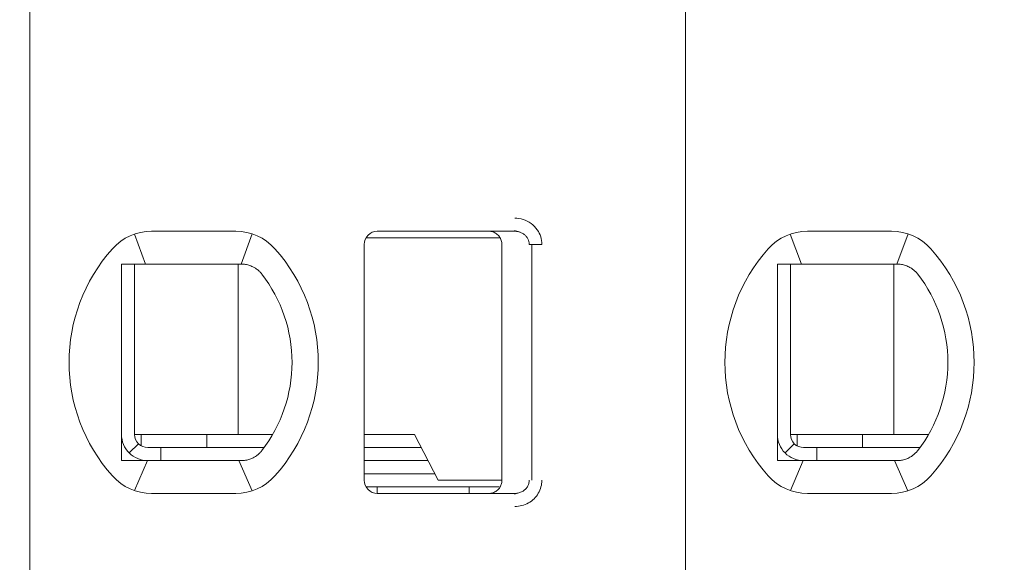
# Model space of a CAD drawing. Header units: millimetres. Extents: x -1114 to 1396, y -630 to 631.
# Tile 616 of 656: x 399.59 to 407.1, y 144.13 to 148.27. Entities that reach past the tile are written whole.
import ezdxf

# ---------------------------------------------------------------- set-up
doc = ezdxf.new("R2010")
doc.units = ezdxf.units.MM
doc.header["$MEASUREMENT"] = 0

msp = doc.modelspace()

# ---------------------------------------------------------------- linework, layer by layer
at = {"lineweight": 18}
for points, knots in [([(1038.9843, -629.7647), (1038.9843, -629.7647), (-1111.4882, -629.7647), (-1111.4882, -629.7647), (-1111.4882, -629.7647), (-1111.4882, -629.7647), (-1111.4882, 630.7883), (-1111.4882, 630.7883), (-1111.4882, 630.7883), (-1111.4882, 630.7883), (1038.9843, 630.7883), (1038.9843, 630.7883)], [0, 0, 0, 0, 0.333333, 0.333333, 0.333333, 0.333333, 0.666667, 0.666667, 0.666667, 0.666667, 1, 1, 1, 1]), ([(403.3647, 146.7557), (403.3868, 146.7558), (403.4079, 146.7526), (403.429, 146.7458), (403.429, 146.7458), (403.4501, 146.739), (403.4712, 146.7287), (403.4897, 146.7151), (403.4897, 146.7151), (403.5083, 146.7015), (403.5244, 146.6845), (403.5366, 146.6673), (403.5366, 146.6673), (403.5487, 146.6501), (403.5571, 146.6326), (403.5628, 146.614), (403.5628, 146.614), (403.5685, 146.5955), (403.5717, 146.576), (403.5718, 146.5557)], [0, 0, 0, 0, 0.2, 0.2, 0.2, 0.2, 0.4, 0.4, 0.4, 0.4, 0.6, 0.6, 0.6, 0.6, 0.8, 0.8, 0.8, 0.8, 1, 1, 1, 1]), ([(402.3173, 146.6557), (402.2908, 146.6557), (402.2654, 146.6451), (402.2466, 146.6264), (402.2466, 146.6264), (402.2278, 146.6076), (402.2173, 146.5822), (402.2173, 146.5557)], [0, 0, 0, 0, 0.5, 0.5, 0.5, 0.5, 1, 1, 1, 1]), ([(402.3173, 146.6557), (402.2908, 146.6557), (402.2654, 146.6451), (402.2466, 146.6264), (402.2466, 146.6264), (402.2278, 146.6076), (402.2173, 146.5822), (402.2173, 146.5557)], [0, 0, 0, 0, 0.5, 0.5, 0.5, 0.5, 1, 1, 1, 1]), ([(403.1673, 146.6557), (403.1778, 146.6557), (403.1883, 146.654), (403.1983, 146.6507), (403.1983, 146.6507), (403.2083, 146.6475), (403.2177, 146.6426), (403.2262, 146.6365), (403.2262, 146.6365), (403.2347, 146.6303), (403.2421, 146.6228), (403.2483, 146.6144), (403.2483, 146.6144), (403.2544, 146.6059), (403.2592, 146.5964), (403.2625, 146.5864), (403.2625, 146.5864), (403.2657, 146.5765), (403.2673, 146.5661), (403.2673, 146.5557)], [0, 0, 0, 0, 0.2, 0.2, 0.2, 0.2, 0.4, 0.4, 0.4, 0.4, 0.6, 0.6, 0.6, 0.6, 0.8, 0.8, 0.8, 0.8, 1, 1, 1, 1]), ([(403.3647, 146.6557), (403.3735, 146.6557), (403.3822, 146.6547), (403.3907, 146.6528), (403.3907, 146.6528), (403.3991, 146.651), (403.4072, 146.6483), (403.415, 146.6447), (403.415, 146.6447), (403.4225, 146.6412), (403.4297, 146.6369), (403.4363, 146.6319), (403.4363, 146.6319), (403.4425, 146.6271), (403.4481, 146.6217), (403.453, 146.6158), (403.453, 146.6158), (403.4575, 146.6103), (403.4615, 146.6044), (403.4647, 146.5982), (403.4647, 146.5982), (403.468, 146.592), (403.4705, 146.5854), (403.4723, 146.5786), (403.4723, 146.5786), (403.4742, 146.5711), (403.4752, 146.5634), (403.4752, 146.5557)], [0, 0, 0, 0, 0.142857, 0.142857, 0.142857, 0.142857, 0.285714, 0.285714, 0.285714, 0.285714, 0.428571, 0.428571, 0.428571, 0.428571, 0.571429, 0.571429, 0.571429, 0.571429, 0.714286, 0.714286, 0.714286, 0.714286, 0.857143, 0.857143, 0.857143, 0.857143, 1, 1, 1, 1]), ([(400.3673, 146.4057), (400.3741, 146.4057), (400.3809, 146.4057), (400.3877, 146.4057), (400.3877, 146.4057), (400.3945, 146.4057), (400.4013, 146.4057), (400.4082, 146.4057), (400.4082, 146.4057), (400.415, 146.4057), (400.4219, 146.4057), (400.4288, 146.4057)], [0, 0, 0, 0, 0.333333, 0.333333, 0.333333, 0.333333, 0.666667, 0.666667, 0.666667, 0.666667, 1, 1, 1, 1]), ([(400.3673, 146.4057), (400.3673, 146.3547), (400.3673, 146.3022), (400.3673, 146.2473), (400.3673, 146.2473), (400.3673, 146.2198), (400.3673, 146.1917), (400.3673, 146.1628), (400.3673, 146.1628), (400.3673, 146.1483), (400.3673, 146.1337), (400.3673, 146.1187), (400.3673, 146.1187), (400.3673, 146.1038), (400.3673, 146.0886), (400.3673, 146.0733), (400.3673, 146.0733), (400.3673, 146.0425), (400.3673, 146.0109), (400.3673, 145.9782), (400.3673, 145.9782), (400.3673, 145.9455), (400.3673, 145.9117), (400.3673, 145.8764), (400.3673, 145.8764), (400.3673, 145.8587), (400.3673, 145.8407), (400.3673, 145.8226), (400.3673, 145.8226), (400.3673, 145.8045), (400.3673, 145.7863), (400.3673, 145.7678), (400.3673, 145.7678), (400.3673, 145.7492), (400.3673, 145.7305), (400.3673, 145.7116), (400.3673, 145.7116), (400.3673, 145.6926), (400.3673, 145.6733), (400.3673, 145.6543), (400.3673, 145.6543), (400.3673, 145.6163), (400.3673, 145.5787), (400.3673, 145.5417), (400.3673, 145.5417), (400.3673, 145.5324), (400.3673, 145.5232), (400.3673, 145.5139), (400.3673, 145.5139), (400.3673, 145.5047), (400.3673, 145.4955), (400.3673, 145.4864), (400.3673, 145.4864), (400.3673, 145.4682), (400.3673, 145.4504), (400.3673, 145.4329), (400.3673, 145.4329), (400.3673, 145.398), (400.3673, 145.3643), (400.3673, 145.3317), (400.3673, 145.3317), (400.3673, 145.3153), (400.3673, 145.2993), (400.3673, 145.2834), (400.3673, 145.2834), (400.3673, 145.2675), (400.3673, 145.2519), (400.3673, 145.2366), (400.3673, 145.2366), (400.3673, 145.2059), (400.3673, 145.1763), (400.3673, 145.1475), (400.3673, 145.1475), (400.3673, 145.1188), (400.3673, 145.0908), (400.3673, 145.0635), (400.3673, 145.0635), (400.3673, 145.0088), (400.3673, 144.9565), (400.3673, 144.9057)], [0, 0, 0, 0, 0.05, 0.05, 0.05, 0.05, 0.1, 0.1, 0.1, 0.1, 0.15, 0.15, 0.15, 0.15, 0.2, 0.2, 0.2, 0.2, 0.25, 0.25, 0.25, 0.25, 0.3, 0.3, 0.3, 0.3, 0.35, 0.35, 0.35, 0.35, 0.4, 0.4, 0.4, 0.4, 0.45, 0.45, 0.45, 0.45, 0.5, 0.5, 0.5, 0.5, 0.55, 0.55, 0.55, 0.55, 0.6, 0.6, 0.6, 0.6, 0.65, 0.65, 0.65, 0.65, 0.7, 0.7, 0.7, 0.7, 0.75, 0.75, 0.75, 0.75, 0.8, 0.8, 0.8, 0.8, 0.85, 0.85, 0.85, 0.85, 0.9, 0.9, 0.9, 0.9, 0.95, 0.95, 0.95, 0.95, 1, 1, 1, 1]), ([(400.5965, 146.4057), (400.5913, 146.4057), (400.5861, 146.4057), (400.5809, 146.4057), (400.5809, 146.4057), (400.5756, 146.4057), (400.5703, 146.4057), (400.5649, 146.4057), (400.5649, 146.4057), (400.5595, 146.4057), (400.554, 146.4057), (400.5483, 146.4057), (400.5483, 146.4057), (400.5427, 146.4057), (400.5369, 146.4057), (400.5309, 146.4057), (400.5309, 146.4057), (400.5249, 146.4057), (400.5188, 146.4057), (400.5125, 146.4057), (400.5125, 146.4057), (400.5062, 146.4057), (400.4998, 146.4057), (400.4932, 146.4057), (400.4932, 146.4057), (400.4866, 146.4057), (400.4799, 146.4057), (400.4729, 146.4057), (400.4729, 146.4057), (400.466, 146.4057), (400.4589, 146.4057), (400.4515, 146.4057), (400.4515, 146.4057), (400.4441, 146.4057), (400.4366, 146.4057), (400.4288, 146.4057)], [0, 0, 0, 0, 0.111111, 0.111111, 0.111111, 0.111111, 0.222222, 0.222222, 0.222222, 0.222222, 0.333333, 0.333333, 0.333333, 0.333333, 0.444444, 0.444444, 0.444444, 0.444444, 0.555556, 0.555556, 0.555556, 0.555556, 0.666667, 0.666667, 0.666667, 0.666667, 0.777778, 0.777778, 0.777778, 0.777778, 0.888889, 0.888889, 0.888889, 0.888889, 1, 1, 1, 1]), ([(401.2797, 146.4057), (401.275, 146.4057), (401.2703, 146.4057), (401.2657, 146.4057), (401.2657, 146.4057), (401.261, 146.4057), (401.2563, 146.4057), (401.2517, 146.4057), (401.2517, 146.4057), (401.2471, 146.4057), (401.2426, 146.4057), (401.2381, 146.4057)], [0, 0, 0, 0, 0.333333, 0.333333, 0.333333, 0.333333, 0.666667, 0.666667, 0.666667, 0.666667, 1, 1, 1, 1]), ([(401.3774, 146.3802), (401.367, 146.386), (401.3564, 146.3907), (401.3456, 146.3945), (401.3456, 146.3945), (401.3348, 146.3983), (401.3238, 146.4011), (401.3128, 146.4029), (401.3128, 146.4029), (401.3017, 146.4048), (401.2907, 146.4057), (401.2797, 146.4057)], [0, 0, 0, 0, 0.333333, 0.333333, 0.333333, 0.333333, 0.666667, 0.666667, 0.666667, 0.666667, 1, 1, 1, 1]), ([(401.438, 146.3279), (401.4327, 146.3347), (401.427, 146.3413), (401.4207, 146.3475), (401.4207, 146.3475), (401.4144, 146.3538), (401.4075, 146.3597), (401.4003, 146.3652), (401.4003, 146.3652), (401.3931, 146.3707), (401.3854, 146.3757), (401.3774, 146.3802)], [0, 0, 0, 0, 0.333333, 0.333333, 0.333333, 0.333333, 0.666667, 0.666667, 0.666667, 0.666667, 1, 1, 1, 1]), ([(405.3673, 146.4057), (405.3741, 146.4057), (405.3809, 146.4057), (405.3877, 146.4057), (405.3877, 146.4057), (405.3945, 146.4057), (405.4013, 146.4057), (405.4082, 146.4057), (405.4082, 146.4057), (405.415, 146.4057), (405.4219, 146.4057), (405.4288, 146.4057)], [0, 0, 0, 0, 0.333333, 0.333333, 0.333333, 0.333333, 0.666667, 0.666667, 0.666667, 0.666667, 1, 1, 1, 1]), ([(405.3673, 146.4057), (405.3673, 146.3547), (405.3673, 146.3022), (405.3673, 146.2473), (405.3673, 146.2473), (405.3673, 146.2198), (405.3673, 146.1917), (405.3673, 146.1628), (405.3673, 146.1628), (405.3673, 146.1483), (405.3673, 146.1337), (405.3673, 146.1187), (405.3673, 146.1187), (405.3673, 146.1038), (405.3673, 146.0886), (405.3673, 146.0733), (405.3673, 146.0733), (405.3673, 146.0425), (405.3673, 146.0109), (405.3673, 145.9782), (405.3673, 145.9782), (405.3673, 145.9455), (405.3673, 145.9117), (405.3673, 145.8764), (405.3673, 145.8764), (405.3673, 145.8587), (405.3673, 145.8407), (405.3673, 145.8226), (405.3673, 145.8226), (405.3673, 145.8045), (405.3673, 145.7863), (405.3673, 145.7678), (405.3673, 145.7678), (405.3673, 145.7492), (405.3673, 145.7305), (405.3673, 145.7116), (405.3673, 145.7116), (405.3673, 145.6926), (405.3673, 145.6733), (405.3673, 145.6543), (405.3673, 145.6543), (405.3673, 145.6163), (405.3673, 145.5787), (405.3673, 145.5417), (405.3673, 145.5417), (405.3673, 145.5324), (405.3673, 145.5232), (405.3673, 145.5139), (405.3673, 145.5139), (405.3673, 145.5047), (405.3673, 145.4955), (405.3673, 145.4864), (405.3673, 145.4864), (405.3673, 145.4682), (405.3673, 145.4504), (405.3673, 145.4329), (405.3673, 145.4329), (405.3673, 145.398), (405.3673, 145.3643), (405.3673, 145.3317), (405.3673, 145.3317), (405.3673, 145.3153), (405.3673, 145.2993), (405.3673, 145.2834), (405.3673, 145.2834), (405.3673, 145.2675), (405.3673, 145.2519), (405.3673, 145.2366), (405.3673, 145.2366), (405.3673, 145.2059), (405.3673, 145.1763), (405.3673, 145.1475), (405.3673, 145.1475), (405.3673, 145.1188), (405.3673, 145.0908), (405.3673, 145.0635), (405.3673, 145.0635), (405.3673, 145.0088), (405.3673, 144.9565), (405.3673, 144.9057)], [0, 0, 0, 0, 0.05, 0.05, 0.05, 0.05, 0.1, 0.1, 0.1, 0.1, 0.15, 0.15, 0.15, 0.15, 0.2, 0.2, 0.2, 0.2, 0.25, 0.25, 0.25, 0.25, 0.3, 0.3, 0.3, 0.3, 0.35, 0.35, 0.35, 0.35, 0.4, 0.4, 0.4, 0.4, 0.45, 0.45, 0.45, 0.45, 0.5, 0.5, 0.5, 0.5, 0.55, 0.55, 0.55, 0.55, 0.6, 0.6, 0.6, 0.6, 0.65, 0.65, 0.65, 0.65, 0.7, 0.7, 0.7, 0.7, 0.75, 0.75, 0.75, 0.75, 0.8, 0.8, 0.8, 0.8, 0.85, 0.85, 0.85, 0.85, 0.9, 0.9, 0.9, 0.9, 0.95, 0.95, 0.95, 0.95, 1, 1, 1, 1]), ([(405.5965, 146.4057), (405.5913, 146.4057), (405.5861, 146.4057), (405.5809, 146.4057), (405.5809, 146.4057), (405.5756, 146.4057), (405.5703, 146.4057), (405.5649, 146.4057), (405.5649, 146.4057), (405.5595, 146.4057), (405.554, 146.4057), (405.5483, 146.4057), (405.5483, 146.4057), (405.5427, 146.4057), (405.5369, 146.4057), (405.5309, 146.4057), (405.5309, 146.4057), (405.5249, 146.4057), (405.5188, 146.4057), (405.5125, 146.4057), (405.5125, 146.4057), (405.5062, 146.4057), (405.4998, 146.4057), (405.4932, 146.4057), (405.4932, 146.4057), (405.4866, 146.4057), (405.4799, 146.4057), (405.4729, 146.4057), (405.4729, 146.4057), (405.466, 146.4057), (405.4589, 146.4057), (405.4515, 146.4057), (405.4515, 146.4057), (405.4441, 146.4057), (405.4366, 146.4057), (405.4288, 146.4057)], [0, 0, 0, 0, 0.111111, 0.111111, 0.111111, 0.111111, 0.222222, 0.222222, 0.222222, 0.222222, 0.333333, 0.333333, 0.333333, 0.333333, 0.444444, 0.444444, 0.444444, 0.444444, 0.555556, 0.555556, 0.555556, 0.555556, 0.666667, 0.666667, 0.666667, 0.666667, 0.777778, 0.777778, 0.777778, 0.777778, 0.888889, 0.888889, 0.888889, 0.888889, 1, 1, 1, 1]), ([(406.2797, 146.4057), (406.275, 146.4057), (406.2703, 146.4057), (406.2657, 146.4057), (406.2657, 146.4057), (406.261, 146.4057), (406.2563, 146.4057), (406.2517, 146.4057), (406.2517, 146.4057), (406.2471, 146.4057), (406.2426, 146.4057), (406.2381, 146.4057)], [0, 0, 0, 0, 0.333333, 0.333333, 0.333333, 0.333333, 0.666667, 0.666667, 0.666667, 0.666667, 1, 1, 1, 1]), ([(406.3774, 146.3802), (406.367, 146.386), (406.3564, 146.3907), (406.3456, 146.3945), (406.3456, 146.3945), (406.3348, 146.3983), (406.3238, 146.4011), (406.3128, 146.4029), (406.3128, 146.4029), (406.3017, 146.4048), (406.2907, 146.4057), (406.2797, 146.4057)], [0, 0, 0, 0, 0.333333, 0.333333, 0.333333, 0.333333, 0.666667, 0.666667, 0.666667, 0.666667, 1, 1, 1, 1]), ([(406.438, 146.3279), (406.4327, 146.3347), (406.427, 146.3413), (406.4207, 146.3475), (406.4207, 146.3475), (406.4144, 146.3538), (406.4075, 146.3597), (406.4003, 146.3652), (406.4003, 146.3652), (406.3931, 146.3707), (406.3854, 146.3757), (406.3774, 146.3802)], [0, 0, 0, 0, 0.333333, 0.333333, 0.333333, 0.333333, 0.666667, 0.666667, 0.666667, 0.666667, 1, 1, 1, 1]), ([(400.3673, 145.1057), (400.3673, 145.0526), (400.3884, 145.0017), (400.4259, 144.9642), (400.4259, 144.9642), (400.4634, 144.9267), (400.5143, 144.9057), (400.5673, 144.9057)], [0, 0, 0, 0, 0.5, 0.5, 0.5, 0.5, 1, 1, 1, 1]), ([(400.4673, 145.1057), (400.4673, 145.0791), (400.4778, 145.0537), (400.4966, 145.0349), (400.4966, 145.0349), (400.5154, 145.0162), (400.5408, 145.0057), (400.5673, 145.0057)], [0, 0, 0, 0, 0.5, 0.5, 0.5, 0.5, 1, 1, 1, 1]), ([(405.3673, 145.1057), (405.3673, 145.0526), (405.3884, 145.0017), (405.4259, 144.9642), (405.4259, 144.9642), (405.4634, 144.9267), (405.5143, 144.9057), (405.5673, 144.9057)], [0, 0, 0, 0, 0.5, 0.5, 0.5, 0.5, 1, 1, 1, 1]), ([(405.4673, 145.1057), (405.4673, 145.0791), (405.4778, 145.0537), (405.4966, 145.0349), (405.4966, 145.0349), (405.5154, 145.0162), (405.5408, 145.0057), (405.5673, 145.0057)], [0, 0, 0, 0, 0.5, 0.5, 0.5, 0.5, 1, 1, 1, 1]), ([(401.3774, 144.9311), (401.3857, 144.9358), (401.3935, 144.9409), (401.4008, 144.9465), (401.4008, 144.9465), (401.4081, 144.952), (401.4149, 144.958), (401.4211, 144.9642), (401.4211, 144.9642), (401.4273, 144.9704), (401.4329, 144.9768), (401.438, 144.9834)], [0, 0, 0, 0, 0.333333, 0.333333, 0.333333, 0.333333, 0.666667, 0.666667, 0.666667, 0.666667, 1, 1, 1, 1]), ([(406.3774, 144.9311), (406.3857, 144.9358), (406.3935, 144.9409), (406.4008, 144.9465), (406.4008, 144.9465), (406.4081, 144.952), (406.4149, 144.958), (406.4211, 144.9642), (406.4211, 144.9642), (406.4273, 144.9704), (406.4329, 144.9768), (406.438, 144.9834)], [0, 0, 0, 0, 0.333333, 0.333333, 0.333333, 0.333333, 0.666667, 0.666667, 0.666667, 0.666667, 1, 1, 1, 1]), ([(400.3673, 144.9057), (400.3742, 144.9057), (400.3811, 144.9057), (400.3879, 144.9057), (400.3879, 144.9057), (400.3948, 144.9057), (400.4016, 144.9057), (400.4084, 144.9057), (400.4084, 144.9057), (400.4152, 144.9057), (400.422, 144.9057), (400.4288, 144.9057)], [0, 0, 0, 0, 0.333333, 0.333333, 0.333333, 0.333333, 0.666667, 0.666667, 0.666667, 0.666667, 1, 1, 1, 1]), ([(400.4288, 144.9057), (400.4366, 144.9057), (400.4441, 144.9057), (400.4515, 144.9057), (400.4515, 144.9057), (400.4589, 144.9057), (400.466, 144.9057), (400.4729, 144.9057), (400.4729, 144.9057), (400.4799, 144.9057), (400.4866, 144.9057), (400.4932, 144.9057), (400.4932, 144.9057), (400.4998, 144.9057), (400.5062, 144.9057), (400.5125, 144.9057), (400.5125, 144.9057), (400.5188, 144.9057), (400.5249, 144.9057), (400.5309, 144.9057), (400.5309, 144.9057), (400.5369, 144.9057), (400.5427, 144.9057), (400.5483, 144.9057), (400.5483, 144.9057), (400.554, 144.9057), (400.5595, 144.9057), (400.5649, 144.9057), (400.5649, 144.9057), (400.5703, 144.9057), (400.5756, 144.9057), (400.5809, 144.9057), (400.5809, 144.9057), (400.5861, 144.9057), (400.5913, 144.9057), (400.5965, 144.9057)], [0, 0, 0, 0, 0.111111, 0.111111, 0.111111, 0.111111, 0.222222, 0.222222, 0.222222, 0.222222, 0.333333, 0.333333, 0.333333, 0.333333, 0.444444, 0.444444, 0.444444, 0.444444, 0.555556, 0.555556, 0.555556, 0.555556, 0.666667, 0.666667, 0.666667, 0.666667, 0.777778, 0.777778, 0.777778, 0.777778, 0.888889, 0.888889, 0.888889, 0.888889, 1, 1, 1, 1]), ([(401.2381, 144.9057), (401.2426, 144.9057), (401.2472, 144.9057), (401.2518, 144.9057), (401.2518, 144.9057), (401.2564, 144.9057), (401.261, 144.9057), (401.2657, 144.9057), (401.2657, 144.9057), (401.2704, 144.9057), (401.275, 144.9057), (401.2797, 144.9057)], [0, 0, 0, 0, 0.333333, 0.333333, 0.333333, 0.333333, 0.666667, 0.666667, 0.666667, 0.666667, 1, 1, 1, 1]), ([(401.3774, 144.9311), (401.3672, 144.9255), (401.3568, 144.9207), (401.346, 144.917), (401.346, 144.917), (401.3353, 144.9132), (401.3243, 144.9104), (401.3132, 144.9085), (401.3132, 144.9085), (401.3021, 144.9066), (401.2909, 144.9057), (401.2797, 144.9057)], [0, 0, 0, 0, 0.333333, 0.333333, 0.333333, 0.333333, 0.666667, 0.666667, 0.666667, 0.666667, 1, 1, 1, 1]), ([(405.3673, 144.9057), (405.3742, 144.9057), (405.3811, 144.9057), (405.3879, 144.9057), (405.3879, 144.9057), (405.3948, 144.9057), (405.4016, 144.9057), (405.4084, 144.9057), (405.4084, 144.9057), (405.4152, 144.9057), (405.422, 144.9057), (405.4288, 144.9057)], [0, 0, 0, 0, 0.333333, 0.333333, 0.333333, 0.333333, 0.666667, 0.666667, 0.666667, 0.666667, 1, 1, 1, 1]), ([(405.4288, 144.9057), (405.4366, 144.9057), (405.4441, 144.9057), (405.4515, 144.9057), (405.4515, 144.9057), (405.4589, 144.9057), (405.466, 144.9057), (405.4729, 144.9057), (405.4729, 144.9057), (405.4799, 144.9057), (405.4866, 144.9057), (405.4932, 144.9057), (405.4932, 144.9057), (405.4998, 144.9057), (405.5062, 144.9057), (405.5125, 144.9057), (405.5125, 144.9057), (405.5188, 144.9057), (405.5249, 144.9057), (405.5309, 144.9057), (405.5309, 144.9057), (405.5369, 144.9057), (405.5427, 144.9057), (405.5483, 144.9057), (405.5483, 144.9057), (405.554, 144.9057), (405.5595, 144.9057), (405.5649, 144.9057), (405.5649, 144.9057), (405.5703, 144.9057), (405.5756, 144.9057), (405.5809, 144.9057), (405.5809, 144.9057), (405.5861, 144.9057), (405.5913, 144.9057), (405.5965, 144.9057)], [0, 0, 0, 0, 0.111111, 0.111111, 0.111111, 0.111111, 0.222222, 0.222222, 0.222222, 0.222222, 0.333333, 0.333333, 0.333333, 0.333333, 0.444444, 0.444444, 0.444444, 0.444444, 0.555556, 0.555556, 0.555556, 0.555556, 0.666667, 0.666667, 0.666667, 0.666667, 0.777778, 0.777778, 0.777778, 0.777778, 0.888889, 0.888889, 0.888889, 0.888889, 1, 1, 1, 1]), ([(406.2381, 144.9057), (406.2426, 144.9057), (406.2472, 144.9057), (406.2518, 144.9057), (406.2518, 144.9057), (406.2564, 144.9057), (406.261, 144.9057), (406.2657, 144.9057), (406.2657, 144.9057), (406.2704, 144.9057), (406.275, 144.9057), (406.2797, 144.9057)], [0, 0, 0, 0, 0.333333, 0.333333, 0.333333, 0.333333, 0.666667, 0.666667, 0.666667, 0.666667, 1, 1, 1, 1]), ([(406.3774, 144.9311), (406.3672, 144.9255), (406.3568, 144.9207), (406.346, 144.917), (406.346, 144.917), (406.3353, 144.9132), (406.3243, 144.9104), (406.3132, 144.9085), (406.3132, 144.9085), (406.3021, 144.9066), (406.2909, 144.9057), (406.2797, 144.9057)], [0, 0, 0, 0, 0.333333, 0.333333, 0.333333, 0.333333, 0.666667, 0.666667, 0.666667, 0.666667, 1, 1, 1, 1]), ([(402.2173, 144.7557), (402.2173, 144.7291), (402.2278, 144.7037), (402.2466, 144.6849), (402.2466, 144.6849), (402.2654, 144.6662), (402.2908, 144.6557), (402.3173, 144.6557)], [0, 0, 0, 0, 0.5, 0.5, 0.5, 0.5, 1, 1, 1, 1]), ([(402.2173, 144.7557), (402.2173, 144.7291), (402.2278, 144.7037), (402.2466, 144.6849), (402.2466, 144.6849), (402.2654, 144.6662), (402.2908, 144.6557), (402.3173, 144.6557)], [0, 0, 0, 0, 0.5, 0.5, 0.5, 0.5, 1, 1, 1, 1]), ([(403.2673, 144.7557), (403.2673, 144.7452), (403.2657, 144.7348), (403.2624, 144.7248), (403.2624, 144.7248), (403.2592, 144.7149), (403.2544, 144.7054), (403.2483, 144.697), (403.2483, 144.697), (403.2422, 144.6885), (403.2347, 144.681), (403.2263, 144.6749), (403.2263, 144.6749), (403.2178, 144.6687), (403.2084, 144.6639), (403.1984, 144.6606), (403.1984, 144.6606), (403.1884, 144.6573), (403.1779, 144.6557), (403.1673, 144.6557)], [0, 0, 0, 0, 0.2, 0.2, 0.2, 0.2, 0.4, 0.4, 0.4, 0.4, 0.6, 0.6, 0.6, 0.6, 0.8, 0.8, 0.8, 0.8, 1, 1, 1, 1]), ([(403.4752, 144.7557), (403.4752, 144.7472), (403.474, 144.7387), (403.4716, 144.7305), (403.4716, 144.7305), (403.4693, 144.7223), (403.4658, 144.7144), (403.4613, 144.7071), (403.4613, 144.7071), (403.4568, 144.6997), (403.4511, 144.6928), (403.4447, 144.6867), (403.4447, 144.6867), (403.4381, 144.6804), (403.4306, 144.6749), (403.4226, 144.6705), (403.4226, 144.6705), (403.414, 144.6657), (403.4048, 144.662), (403.3952, 144.6595), (403.3952, 144.6595), (403.3853, 144.657), (403.375, 144.6557), (403.3647, 144.6557)], [0, 0, 0, 0, 0.166667, 0.166667, 0.166667, 0.166667, 0.333333, 0.333333, 0.333333, 0.333333, 0.5, 0.5, 0.5, 0.5, 0.666667, 0.666667, 0.666667, 0.666667, 0.833333, 0.833333, 0.833333, 0.833333, 1, 1, 1, 1]), ([(403.5718, 144.7557), (403.5718, 144.7383), (403.5696, 144.7215), (403.565, 144.7049), (403.565, 144.7049), (403.5605, 144.6884), (403.5536, 144.6721), (403.5448, 144.657), (403.5448, 144.657), (403.536, 144.6418), (403.5252, 144.628), (403.5124, 144.6154), (403.5124, 144.6154), (403.4996, 144.6029), (403.4846, 144.5918), (403.4689, 144.5828), (403.4689, 144.5828), (403.4532, 144.5739), (403.4368, 144.5673), (403.4194, 144.5627), (403.4194, 144.5627), (403.402, 144.5582), (403.3838, 144.5558), (403.3647, 144.5557)], [0, 0, 0, 0, 0.166667, 0.166667, 0.166667, 0.166667, 0.333333, 0.333333, 0.333333, 0.333333, 0.5, 0.5, 0.5, 0.5, 0.666667, 0.666667, 0.666667, 0.666667, 0.833333, 0.833333, 0.833333, 0.833333, 1, 1, 1, 1])]:
    msp.add_open_spline(points, degree=3, knots=knots, dxfattribs=at)
for points in [[(399.6673, 150.8657), (399.6673, 150.8657), (399.6673, 140.4457), (399.6673, 140.4457)], [(399.6673, 150.8657), (399.6673, 150.8657), (399.6673, 140.4457), (399.6673, 140.4457)], [(404.6673, 150.8657), (404.6673, 150.8657), (404.6673, 140.4457), (404.6673, 140.4457)], [(404.6673, 150.8657), (404.6673, 150.8657), (404.6673, 140.4457), (404.6673, 140.4457)], [(400.5965, 146.6557), (400.4827, 146.6557), (400.3742, 146.6072), (400.2983, 146.5223)], [(400.5965, 146.6557), (400.4827, 146.6557), (400.3742, 146.6072), (400.2983, 146.5223)], [(400.4657, 146.6337), (400.4657, 146.6337), (400.5502, 146.4057), (400.5502, 146.4057)], [(400.5965, 146.6557), (400.5965, 146.6557), (401.2381, 146.6557), (401.2381, 146.6557)], [(400.5965, 146.6557), (400.5965, 146.6557), (401.2381, 146.6557), (401.2381, 146.6557)], [(401.5363, 146.5223), (401.4604, 146.6072), (401.352, 146.6557), (401.2381, 146.6557)], [(401.5363, 146.5223), (401.4604, 146.6072), (401.352, 146.6557), (401.2381, 146.6557)], [(401.3645, 146.6352), (401.3645, 146.6352), (401.279, 146.4057), (401.279, 146.4057)], [(402.8982, 146.6057), (402.8982, 146.6057), (402.2307, 146.6057), (402.2307, 146.6057)], [(402.3173, 146.6557), (402.3173, 146.6557), (403.3647, 146.6557), (403.3647, 146.6557)], [(402.3173, 146.6557), (402.3173, 146.6557), (403.3647, 146.6557), (403.3647, 146.6557)], [(403.2475, 146.6057), (403.2475, 146.6057), (402.8982, 146.6057), (402.8982, 146.6057)], [(403.3637, 146.6626), (403.3637, 146.6626), (403.4073, 146.6478), (403.4073, 146.6478)], [(405.5965, 146.6557), (405.4827, 146.6557), (405.3742, 146.6072), (405.2983, 146.5223)], [(405.5965, 146.6557), (405.4827, 146.6557), (405.3742, 146.6072), (405.2983, 146.5223)], [(405.4657, 146.6337), (405.4657, 146.6337), (405.5502, 146.4057), (405.5502, 146.4057)], [(405.5965, 146.6557), (405.5965, 146.6557), (406.2381, 146.6557), (406.2381, 146.6557)], [(405.5965, 146.6557), (405.5965, 146.6557), (406.2381, 146.6557), (406.2381, 146.6557)], [(406.5363, 146.5223), (406.4604, 146.6072), (406.352, 146.6557), (406.2381, 146.6557)], [(406.5363, 146.5223), (406.4604, 146.6072), (406.352, 146.6557), (406.2381, 146.6557)], [(406.3645, 146.6352), (406.3645, 146.6352), (406.279, 146.4057), (406.279, 146.4057)], [(402.2173, 144.7557), (402.2173, 144.7557), (402.2173, 146.5557), (402.2173, 146.5557)], [(402.2173, 144.7557), (402.2173, 144.7557), (402.2173, 146.5557), (402.2173, 146.5557)], [(403.2673, 144.7557), (403.2673, 144.7557), (403.2673, 146.5557), (403.2673, 146.5557)], [(403.4752, 146.5557), (403.4752, 146.5557), (403.5718, 146.5557), (403.5718, 146.5557)], [(403.4951, 144.7557), (403.4951, 144.7557), (403.4951, 146.5557), (403.4951, 146.5557)], [(400.2983, 146.5223), (399.857, 146.0288), (399.857, 145.2825), (400.2983, 144.789)], [(400.2983, 146.5223), (399.857, 146.0288), (399.857, 145.2825), (400.2983, 144.789)], [(401.5363, 144.789), (401.9777, 145.2825), (401.9777, 146.0288), (401.5363, 146.5223)], [(401.5363, 144.789), (401.9777, 145.2825), (401.9777, 146.0288), (401.5363, 146.5223)], [(405.2983, 146.5223), (404.857, 146.0288), (404.857, 145.2825), (405.2983, 144.789)], [(405.2983, 146.5223), (404.857, 146.0288), (404.857, 145.2825), (405.2983, 144.789)], [(406.5363, 144.789), (406.9777, 145.2825), (406.9777, 146.0288), (406.5363, 146.5223)], [(406.5363, 144.789), (406.9777, 145.2825), (406.9777, 146.0288), (406.5363, 146.5223)], [(400.4673, 146.4056), (400.4673, 146.4056), (400.4673, 145.1057), (400.4673, 145.1057)], [(401.2381, 146.4057), (401.2381, 146.4057), (400.5965, 146.4057), (400.5965, 146.4057)], [(401.2564, 146.4056), (401.2564, 146.4056), (401.2564, 145.1057), (401.2564, 145.1057)], [(405.4673, 146.4056), (405.4673, 146.4056), (405.4673, 145.1057), (405.4673, 145.1057)], [(406.2381, 146.4057), (406.2381, 146.4057), (405.5965, 146.4057), (405.5965, 146.4057)], [(406.2564, 146.4056), (406.2564, 146.4056), (406.2564, 145.1057), (406.2564, 145.1057)], [(401.6673, 145.6557), (401.6673, 145.8989), (401.5867, 146.1353), (401.438, 146.3279)], [(406.6673, 145.6557), (406.6673, 145.8989), (406.5867, 146.1353), (406.438, 146.3279)], [(401.438, 144.9834), (401.5867, 145.176), (401.6673, 145.4124), (401.6673, 145.6557)], [(406.438, 144.9834), (406.5867, 145.176), (406.6673, 145.4124), (406.6673, 145.6557)], [(400.4673, 145.1057), (400.4673, 145.1057), (401.2268, 145.1057), (401.2268, 145.1057)], [(400.5173, 145.0191), (400.5173, 145.0191), (400.5173, 145.1057), (400.5173, 145.1057)], [(401.0173, 145.0057), (401.0173, 145.0057), (401.0173, 145.1057), (401.0173, 145.1057)], [(401.2268, 145.1057), (401.2268, 145.1057), (401.2776, 145.1057), (401.2776, 145.1057)], [(401.52, 145.1057), (401.52, 145.1057), (401.2776, 145.1057), (401.2776, 145.1057)], [(402.6016, 145.1057), (402.6016, 145.1057), (402.2173, 145.1057), (402.2173, 145.1057)], [(402.7822, 144.7557), (402.7822, 144.7557), (402.6016, 145.1057), (402.6016, 145.1057)], [(405.4673, 145.1057), (405.4673, 145.1057), (406.2268, 145.1057), (406.2268, 145.1057)], [(405.5173, 145.0191), (405.5173, 145.0191), (405.5173, 145.1057), (405.5173, 145.1057)], [(406.0173, 145.0057), (406.0173, 145.0057), (406.0173, 145.1057), (406.0173, 145.1057)], [(406.2268, 145.1057), (406.2268, 145.1057), (406.2776, 145.1057), (406.2776, 145.1057)], [(406.52, 145.1057), (406.52, 145.1057), (406.2776, 145.1057), (406.2776, 145.1057)], [(400.4966, 145.0349), (400.4966, 145.0349), (400.4259, 144.9642), (400.4259, 144.9642)], [(405.4966, 145.0349), (405.4966, 145.0349), (405.4259, 144.9642), (405.4259, 144.9642)], [(400.6673, 145.0057), (400.6673, 145.0057), (400.5673, 145.0057), (400.5673, 145.0057)], [(400.6673, 145.0057), (400.6673, 145.0057), (400.6673, 144.9057), (400.6673, 144.9057)], [(400.6673, 145.0057), (400.6673, 145.0057), (401.4547, 145.0057), (401.4547, 145.0057)], [(402.2173, 145.0057), (402.2173, 145.0057), (402.6532, 145.0057), (402.6532, 145.0057)], [(405.6673, 145.0057), (405.6673, 145.0057), (405.5673, 145.0057), (405.5673, 145.0057)], [(405.6673, 145.0057), (405.6673, 145.0057), (406.4547, 145.0057), (406.4547, 145.0057)], [(405.6673, 145.0057), (405.6673, 145.0057), (405.6673, 144.9057), (405.6673, 144.9057)], [(400.4667, 144.6773), (400.4667, 144.6773), (400.5641, 144.9056), (400.5641, 144.9056)], [(400.5965, 144.9057), (400.5965, 144.9057), (401.2381, 144.9057), (401.2381, 144.9057)], [(401.3624, 144.6754), (401.3624, 144.6754), (401.2612, 144.9057), (401.2612, 144.9057)], [(402.7048, 144.9057), (402.7048, 144.9057), (402.2173, 144.9057), (402.2173, 144.9057)], [(405.4667, 144.6773), (405.4667, 144.6773), (405.5641, 144.9056), (405.5641, 144.9056)], [(405.5965, 144.9057), (405.5965, 144.9057), (406.2381, 144.9057), (406.2381, 144.9057)], [(406.3624, 144.6754), (406.3624, 144.6754), (406.2612, 144.9057), (406.2612, 144.9057)], [(402.7564, 144.8057), (402.7564, 144.8057), (402.2173, 144.8057), (402.2173, 144.8057)], [(400.2983, 144.789), (400.3742, 144.7041), (400.4827, 144.6557), (400.5965, 144.6557)], [(400.2983, 144.789), (400.3742, 144.7041), (400.4827, 144.6557), (400.5965, 144.6557)], [(401.2381, 144.6557), (401.352, 144.6557), (401.4604, 144.7041), (401.5363, 144.789)], [(401.2381, 144.6557), (401.352, 144.6557), (401.4604, 144.7041), (401.5363, 144.789)], [(402.7822, 144.7557), (402.7822, 144.7557), (402.8982, 144.7557), (402.8982, 144.7557)], [(402.8982, 144.7557), (402.8982, 144.7557), (403.2607, 144.7557), (403.2607, 144.7557)], [(405.2983, 144.789), (405.3742, 144.7041), (405.4827, 144.6557), (405.5965, 144.6557)], [(405.2983, 144.789), (405.3742, 144.7041), (405.4827, 144.6557), (405.5965, 144.6557)], [(406.2381, 144.6557), (406.352, 144.6557), (406.4604, 144.7041), (406.5363, 144.789)], [(406.2381, 144.6557), (406.352, 144.6557), (406.4604, 144.7041), (406.5363, 144.789)], [(400.5965, 144.6557), (400.5965, 144.6557), (401.2381, 144.6557), (401.2381, 144.6557)], [(401.2381, 144.6557), (401.2381, 144.6557), (400.5965, 144.6557), (400.5965, 144.6557)], [(403.2438, 144.7057), (403.2438, 144.7057), (402.2307, 144.7057), (402.2307, 144.7057)], [(402.3173, 144.6557), (402.3173, 144.6557), (402.3173, 144.7057), (402.3173, 144.7057)], [(402.3173, 144.6557), (402.3173, 144.6557), (403.3647, 144.6557), (403.3647, 144.6557)], [(402.3173, 144.6557), (402.3173, 144.6557), (403.3647, 144.6557), (403.3647, 144.6557)], [(403.0173, 144.7057), (403.0173, 144.7057), (403.0173, 144.6557), (403.0173, 144.6557)], [(403.3869, 144.6577), (403.3869, 144.6577), (403.3637, 144.6487), (403.3637, 144.6487)], [(403.3647, 144.6488), (403.3647, 144.6488), (403.3647, 144.6557), (403.3647, 144.6557)], [(405.5965, 144.6557), (405.5965, 144.6557), (406.2381, 144.6557), (406.2381, 144.6557)], [(406.2381, 144.6557), (406.2381, 144.6557), (405.5965, 144.6557), (405.5965, 144.6557)]]:
    msp.add_open_spline(points, degree=3, dxfattribs=at)

doc.saveas('drawing.dxf')
